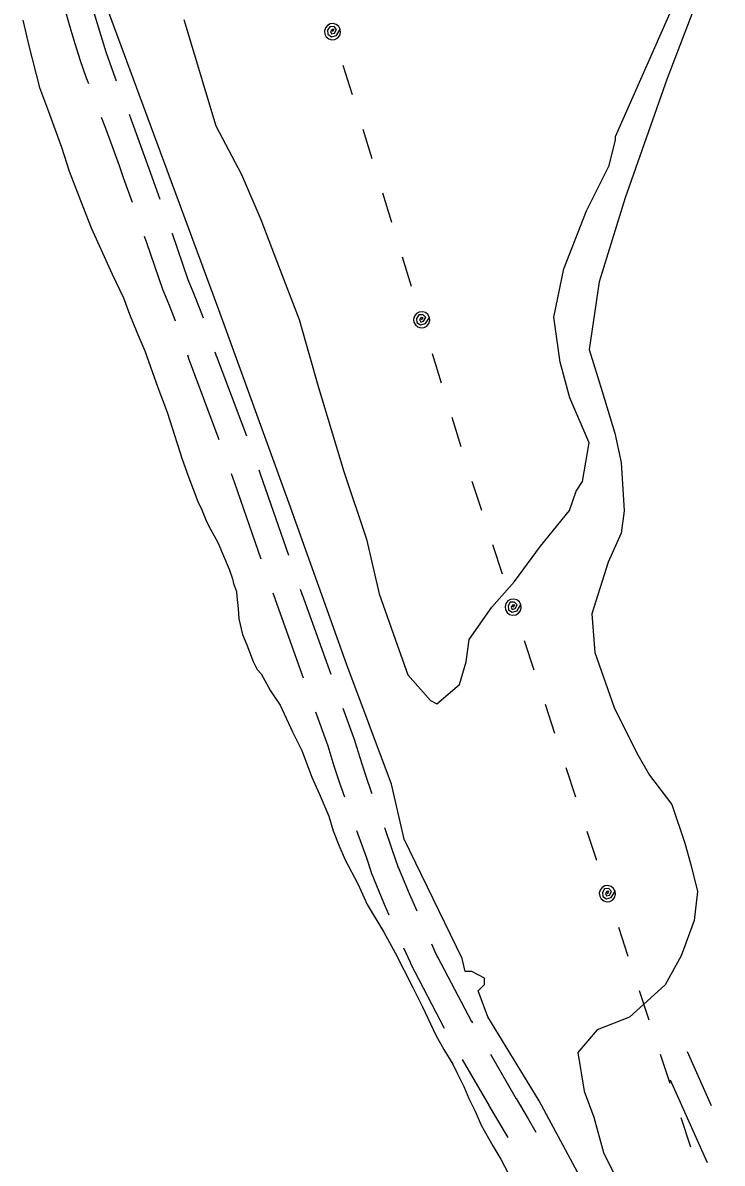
# Model space of a CAD drawing. Extents: x 3172297 to 3210190, y 958463 to 983887.
# Drawn here: x 3181811 to 3182586, y 970053 to 971315 of the extents above; entities that cross this region are included whole.
import ezdxf

# ---------------------------------------------------------------- set-up
doc = ezdxf.new("R2010")
doc.units = 0
for name, color, linetype in [('V-ROAD-CNTR', 7, 'Continuous'), ('V-SITE-VEGE', 7, 'Continuous'), ('V-TOPO-SHOR', 7, 'Continuous'), ('V-UTIL-LINE', 7, 'Continuous')]:
    doc.layers.add(name, color=color, linetype=linetype)

msp = doc.modelspace()

# ---------------------------------------------------------------- linework, layer by layer
at = {"layer": 'V-ROAD-CNTR'}
for p, q in [((3182573.8090464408, 970116.286330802), (3182547.135027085, 970175.7999746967)), ((3182569.2247681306, 970053.1645913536), (3182528.3249368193, 970144.4181052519))]:
    msp.add_line(p, q, dxfattribs=at)
for points in [[(3181853.2131348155, 971343.3142687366), (3181856.738, 971331.3860772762), (3181856.738, 971331.4572026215), (3181862.613184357, 971310.8734054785), (3181868.2743108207, 971292.2824080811), (3181874.256848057, 971273.7894549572), (3181880.56050931, 971255.4144141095), (3181883.203749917, 971248.0922113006)], [(3181883.587221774, 971346.3881988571), (3181886.738, 971335.7259227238), (3181886.738, 971335.6547973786), (3181891.388815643, 971319.3605945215), (3181896.8976891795, 971301.2695919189), (3181902.7191519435, 971283.2745450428), (3181908.85949069, 971265.3755858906), (3181913.991560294, 971251.158925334)], [(3181928.2397505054, 971214.123224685), (3181930.12786181, 971209.2206832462), (3181945.3943490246, 971167.4177210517), (3181950.116725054, 971154.0110690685), (3181962.267060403, 971120.0927186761)], [(3181897.405818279, 971210.7112836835), (3181902.0381381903, 971198.6833167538), (3181917.155650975, 971157.2882789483), (3181921.8472749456, 971143.9689309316), (3181931.6002652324, 971116.7429052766)], [(3181945.089787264, 971079.086139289), (3181947.6002199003, 971072.0781241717), (3181965.314134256, 971020.5535108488), (3181971.903470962, 971004.701968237), (3181977.9926327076, 970989.2954537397), (3181979.517283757, 970985.2349587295)], [(3181975.756582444, 971082.4359526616), (3181975.9077801, 971082.0138758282), (3181993.3778657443, 971031.1984891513), (3181999.7065290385, 971015.9740317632), (3182005.9873672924, 971000.0825462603), (3182010.2902033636, 970988.623108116)], [(3181992.9356529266, 970947.5566634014), (3181994.6588265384, 970942.4308485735), (3181994.789, 970942.0291620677), (3181994.789, 970941.6775550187), (3182027.7469619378, 970853.8388497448)], [(3182023.4638462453, 970950.8579692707), (3182024.789, 970946.7688379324), (3182024.789, 970947.1204449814), (3182058.2850075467, 970857.8477545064)], [(3182041.500020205, 970816.2782358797), (3182045.198125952, 970806.0562834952), (3182074.480341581, 970721.8740740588)], [(3182071.96265266, 970820.2593628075), (3182073.4718740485, 970816.0877165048), (3182104.867915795, 970725.8285573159)], [(3182087.621745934, 970684.0944037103), (3182090.083, 970677.0186479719), (3182090.083, 970676.9419075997), (3182121.3162679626, 970589.9471181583)], [(3182118.0093201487, 970688.0488869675), (3182120.083, 970682.0873520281), (3182120.083, 970682.1640924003), (3182151.714897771, 970594.0589895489)], [(3182165.2311620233, 970556.4118062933), (3182178.3710000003, 970519.8130924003), (3182178.3710000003, 970519.4791780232), (3182183.8454502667, 970501.8643448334), (3182190.2982977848, 970482.3083165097), (3182197.092713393, 970462.871015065), (3182197.491174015, 970461.7918508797)], [(3182134.832532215, 970552.2999349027), (3182148.3710000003, 970514.5909075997), (3182148.3710000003, 970514.9248219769), (3182155.2745497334, 970492.7116551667), (3182161.891702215, 970472.6576834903), (3182166.914487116, 970458.2886207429)], [(3182180.460432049, 970421.0494428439), (3182191.211121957, 970390.5767976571), (3182196.501, 970375.0004208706), (3182196.501, 970374.491067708), (3182211.06015525, 970339.383513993), (3182216.136297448, 970327.7203818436)], [(3182211.156721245, 970424.2126398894), (3182219.560878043, 970400.391202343), (3182226.501, 970379.9555791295), (3182226.501, 970380.464932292), (3182238.67184475, 970351.116486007), (3182247.0027921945, 970331.974992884)], [(3182232.377517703, 970291.1676425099), (3182239.6463883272, 970275.2278503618), (3182240.111, 970274.2347334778), (3182240.111, 970273.8867466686), (3182277.577, 970202.1967466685), (3182277.577, 970202.0499533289)], [(3182263.381486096, 970295.4835200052), (3182266.881611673, 970287.8081496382), (3182270.111, 970280.9052665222), (3182270.111, 970281.2532533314), (3182307.577, 970209.5632533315), (3182307.577, 970209.9017089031), (3182308.7611526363, 970207.8521515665)], [(3182297.491761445, 970167.3893855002), (3182327.217, 970115.9402910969), (3182327.217, 970115.8324460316), (3182344.639684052, 970086.5880357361), (3182347.8350762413, 970081.0055202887)], [(3182328.7717961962, 970173.2172911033), (3182357.217, 970123.9837089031), (3182357.217, 970124.0915539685), (3182370.546315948, 970101.717964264), (3182378.9858206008, 970086.9737130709)]]:
    msp.add_lwpolyline(points, dxfattribs=at)
at = {"layer": 'V-SITE-VEGE'}
for p, q in [((3181810.544, 971318.39), (3181817.755, 971288.461)), ((3181817.755, 971288.461), (3181829.24, 971243.882)), ((3181829.24, 971243.882), (3181839.1750000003, 971217.1900000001)), ((3181839.1750000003, 971217.1900000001), (3181853.431, 971177.834)), ((3181853.431, 971177.834), (3181862.043, 971151.175)), ((3181862.043, 971151.175), (3181876.9620000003, 971111.802)), ((3181876.9620000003, 971111.802), (3181886.313, 971088.435)), ((3181886.313, 971088.435), (3181909.534, 971036.96)), ((3181909.534, 971036.96), (3181922.129, 971010.867)), ((3181922.129, 971010.867), (3181928.965, 970992.846)), ((3181928.965, 970992.846), (3181937.077, 970972.813)), ((3181937.077, 970972.813), (3181945.8340000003, 970952.103)), ((3181945.8340000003, 970952.103), (3181960.058, 970911.426)), ((3181960.058, 970911.426), (3181970.6380000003, 970884.0580000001)), ((3181970.6380000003, 970884.0580000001), (3181987.233, 970832.0800000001)), ((3181987.233, 970832.0800000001), (3181994.038, 970812.741)), ((3181994.038, 970812.741), (3182004.6180000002, 970785.3740000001)), ((3182004.6180000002, 970785.3740000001), (3182009.019, 970776.01)), ((3182009.019, 970776.01), (3182014.002, 970763.327)), ((3182014.002, 970763.327), (3182018.4220000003, 970754.625)), ((3182018.4220000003, 970754.625), (3182026.659, 970739.877)), ((3182026.659, 970739.877), (3182039.174, 970710.48)), ((3182039.174, 970710.48), (3182042.881, 970699.812)), ((3182042.881, 970699.812), (3182044.077, 970694.4940000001)), ((3182044.077, 970694.4940000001), (3182047.174, 970685.822)), ((3182047.174, 970685.822), (3182047.7060000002, 970680.518)), ((3182047.7060000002, 970680.518), (3182049.355, 970666.594)), ((3182049.355, 970666.594), (3182049.744, 970655.346)), ((3182049.744, 970655.346), (3182053.952, 970638.0509999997)), ((3182053.952, 970638.0509999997), (3182058.968, 970626.688)), ((3182058.968, 970626.688), (3182065.79, 970608.0090000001)), ((3182065.79, 970608.0090000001), (3182070.207, 970599.305)), ((3182070.207, 970599.305), (3182074.721, 970594.568)), ((3182074.721, 970594.568), (3182084.849, 970575.8080000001)), ((3182084.849, 970575.8080000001), (3182095.699, 970559.676)), ((3182095.699, 970559.676), (3182109.5330000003, 970530.246)), ((3182109.5330000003, 970530.246), (3182119.609, 970509.506)), ((3182119.609, 970509.506), (3182130.804, 970480.142)), ((3182130.804, 970480.142), (3182138.963, 970462.091)), ((3182138.963, 970462.091), (3182149.592, 970436.708)), ((3182149.592, 970436.708), (3182154.495, 970420.719)), ((3182154.495, 970420.719), (3182160.719, 970404.697)), ((3182160.719, 970404.697), (3182167.6040000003, 970388.662)), ((3182167.6040000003, 970388.662), (3182182.147, 970361.2000000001)), ((3182182.147, 970361.2000000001), (3182192.1920000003, 970339.137)), ((3182192.1920000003, 970339.137), (3182210.624, 970308.274)), ((3182210.624, 970308.274), (3182223.295, 970285.485)), ((3182223.295, 970285.485), (3182242.872, 970247.323)), ((3182242.872, 970247.323), (3182253.594, 970225.903)), ((3182253.594, 970225.903), (3182268.042, 970194.476)), ((3182268.042, 970194.476), (3182276.91, 970178.3960000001)), ((3182276.91, 970178.3960000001), (3182287.1010000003, 970162.278)), ((3182287.1010000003, 970162.278), (3182291.504, 970152.912)), ((3182291.504, 970152.912), (3182299.065, 970137.522)), ((3182299.065, 970137.522), (3182304.693, 970124.16)), ((3182304.693, 970124.16), (3182311.628, 970110.1070000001)), ((3182311.628, 970110.1070000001), (3182318.529, 970094.733)), ((3182318.529, 970094.733), (3182331.203, 970071.9450000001)), ((3182331.203, 970071.9450000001), (3182340.103, 970057.1830000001)), ((3182340.103, 970057.1830000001), (3182352.7430000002, 970033.071))]:
    msp.add_line(p, q, dxfattribs=at)
at = {"layer": 'V-TOPO-SHOR'}
for points in [[(3183161.409517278, 968784.1299499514), (3183115.1585166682, 968855.6718416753), (3183068.9604993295, 968948.6418617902), (3183047.629506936, 968987.9797471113), (3182958.619385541, 969098.9125074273), (3182780.7404314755, 969377.9197037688), (3182727.3820435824, 969463.7646755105), (3182620.797725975, 969689.024939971), (3182478.570505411, 969942.9443477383), (3182382.5854549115, 970121.7505090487), (3182325.6733733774, 970214.7470207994), (3182315.029953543, 970243.3443502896), (3182322.1903240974, 970250.4693986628), (3182322.1903240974, 970250.4693986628), (3182322.2079851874, 970257.6121081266), (3182307.9402273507, 970264.790139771), (3182300.7975178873, 970264.8078008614), (3182297.2614853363, 970279.1020503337), (3182233.303830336, 970411.4011252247), (3182219.1685306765, 970472.1494778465), (3182169.496294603, 970604.4132305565), (3182105.65343669, 970783.1399169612), (3182027.6134653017, 970997.6154728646), (3181882.1592812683, 971390.8265457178)], [(3182564.2085601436, 971356.9977189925), (3182524.6675722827, 971253.525567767), (3182477.913230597, 971121.5002397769), (3182449.112798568, 971028.7156611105), (3182438.2132929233, 970953.7437033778), (3182452.383914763, 970907.2807696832), (3182466.554536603, 970860.8178359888), (3182473.61777116, 970828.6579823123), (3182477.056667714, 970775.0788307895), (3182473.4234991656, 970750.0881782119), (3182459.0586053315, 970717.9813078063), (3182441.0605429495, 970660.8837848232), (3182444.525931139, 970618.0186974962), (3182465.8039402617, 970557.252683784), (3182490.679795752, 970507.1919037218), (3182504.9034008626, 970482.1570984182), (3182529.8234090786, 970449.9530920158), (3182544.0028614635, 970407.0615130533), (3182551.083757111, 970382.04436884), (3182558.1558222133, 970353.455869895), (3182554.5049925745, 970321.3225078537), (3182540.12243765, 970282.0729279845), (3182522.1861890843, 970249.974888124), (3182482.8129815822, 970214.358476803), (3182447.0641120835, 970200.1613633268), (3182425.574169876, 970175.2148634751), (3182432.6109127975, 970132.3409456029), (3182443.254332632, 970103.743616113), (3182453.87126083, 970064.4322224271), (3182496.515584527, 969978.613742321)], [(3181989.123312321, 971319.1345347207), (3182024.5454516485, 971201.1915231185), (3182052.9838313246, 971147.5505577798), (3182074.2883320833, 971097.4986082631), (3182092.030308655, 971051.0268440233), (3182116.870841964, 970986.6806450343), (3182138.113528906, 970911.6292123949), (3182166.4547725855, 970818.703345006), (3182191.2688142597, 970743.6430818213), (3182205.4041139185, 970682.8947291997), (3182223.137259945, 970632.8516102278), (3182237.3255428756, 970593.5313859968), (3182262.2543816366, 970564.8987343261), (3182269.388260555, 970561.309718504), (3182294.440726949, 970582.6760330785), (3182301.645250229, 970607.6578551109), (3182305.278418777, 970632.6485076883), (3182330.366207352, 970668.3002411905), (3182355.4363348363, 970696.8092652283), (3182384.1043086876, 970736.0235229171), (3182416.343637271, 970775.2289500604), (3182423.539330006, 970796.6394173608), (3182430.708531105, 970807.3358204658), (3182437.957207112, 970850.1744161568), (3182416.6527063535, 970900.2263656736), (3182406.0357781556, 970939.5377593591), (3182399.016696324, 970989.5543866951), (3182409.8632186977, 971043.0982160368), (3182435.021651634, 971107.3207873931), (3182460.1447623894, 971157.2579398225), (3182467.358116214, 971185.8111165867), (3182467.366946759, 971189.3824713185), (3182532.013384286, 971335.6490655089)]]:
    msp.add_lwpolyline(points, dxfattribs=at)
at = {"layer": 'V-UTIL-LINE'}
for points in [[(3182153.761, 971305.5850000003), (3182155.538, 971307.8480000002), (3182153.214, 971307.9750000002), (3182151.574, 971305.7730000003), (3182152.7430000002, 971303.0880000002), (3182156.0330000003, 971303.9370000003), (3182158.321, 971308.0290000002), (3182155.4760000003, 971311.2100000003), (3182150.615, 971311.0610000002), (3182148.2800000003, 971307.1230000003), (3182148.643, 971302.6670000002), (3182152.676, 971300.0220000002), (3182158.022, 971301.3370000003), (3182162.359, 971308.2440000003), (3182160.687, 971311.3320000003), (3182157.96, 971313.5450000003), (3182154.594, 971314.5460000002), (3182151.1010000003, 971314.1830000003), (3182148.014, 971312.5110000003), (3182145.801, 971309.7840000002), (3182144.8000000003, 971306.4180000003), (3182145.163, 971302.9250000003), (3182146.835, 971299.8370000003), (3182149.562, 971297.6240000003), (3182152.928, 971296.6230000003), (3182156.42, 971296.9860000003), (3182159.508, 971298.6590000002), (3182161.721, 971301.3850000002), (3182162.722, 971304.7510000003), (3182162.359, 971308.2440000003)], [(3182165.286, 971268.3220000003), (3182175.333, 971235.8400000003)], [(3182187.153, 971197.6260000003), (3182197.2, 971165.1440000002)], [(3182209.02, 971126.9310000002), (3182219.0670000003, 971094.4490000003)], [(3182230.887, 971056.2350000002), (3182240.934, 971023.7530000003)], [(3182252.457, 970986.5010000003), (3182254.234, 970988.7640000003), (3182251.911, 970988.8910000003), (3182250.27, 970986.6890000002), (3182251.4390000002, 970984.0050000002), (3182254.73, 970984.8540000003), (3182257.018, 970988.9460000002), (3182254.173, 970992.1260000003), (3182249.312, 970991.9770000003), (3182246.9760000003, 970988.0390000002), (3182247.339, 970983.5830000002), (3182251.373, 970980.9380000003), (3182256.719, 970982.2530000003), (3182261.055, 970989.1600000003), (3182259.383, 970992.2480000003), (3182256.657, 970994.4610000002), (3182253.29, 970995.4620000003), (3182249.798, 970995.0990000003), (3182246.71, 970993.4270000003), (3182244.497, 970990.7000000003), (3182243.4960000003, 970987.3340000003), (3182243.859, 970983.8410000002), (3182245.531, 970980.7540000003), (3182248.258, 970978.5410000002), (3182251.624, 970977.5400000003), (3182255.117, 970977.9030000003), (3182258.205, 970979.5750000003), (3182260.418, 970982.3020000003), (3182261.419, 970985.6680000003), (3182261.055, 970989.1600000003)], [(3182263.983, 970949.2360000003), (3182274.0300000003, 970916.7540000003)], [(3182285.85, 970878.5400000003), (3182295.897, 970846.0580000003)], [(3182308.009, 970807.9380000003), (3182318.633, 970775.6400000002)], [(3182331.132, 970737.6430000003), (3182341.756, 970705.3450000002)], [(3182353.9390000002, 970668.3060000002), (3182355.6750000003, 970670.6000000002), (3182353.349, 970670.6860000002), (3182351.748, 970668.4550000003), (3182352.965, 970665.7920000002), (3182356.24, 970666.7000000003), (3182358.455, 970670.8310000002), (3182355.554, 970673.9610000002), (3182350.696, 970673.7250000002), (3182348.431, 970669.7460000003), (3182348.873, 970665.2970000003), (3182352.953, 970662.7250000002), (3182358.275, 970664.1350000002), (3182362.488, 970671.1180000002), (3182360.761, 970674.1760000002), (3182357.995, 970676.3400000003), (3182354.612, 970677.2810000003), (3182351.126, 970676.8550000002), (3182348.069, 970675.1280000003), (3182345.9050000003, 970672.3630000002), (3182344.964, 970668.9790000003), (3182345.389, 970665.4940000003), (3182347.116, 970662.4360000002), (3182349.882, 970660.2720000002), (3182353.265, 970659.3310000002), (3182356.751, 970659.7570000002), (3182359.808, 970661.4830000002), (3182361.972, 970664.2490000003), (3182362.913, 970667.6330000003), (3182362.488, 970671.1180000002)], [(3182366.128, 970631.2500000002), (3182376.752, 970598.9520000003)], [(3182389.251, 970560.9550000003), (3182399.875, 970528.6570000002)], [(3182412.373, 970490.6610000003), (3182422.997, 970458.3630000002)], [(3182435.495, 970420.3660000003), (3182446.119, 970388.0680000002)], [(3182458.301, 970351.0300000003), (3182460.037, 970353.3250000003), (3182457.7120000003, 970353.4100000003), (3182456.111, 970351.1790000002), (3182457.328, 970348.5160000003), (3182460.602, 970349.4240000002), (3182462.8170000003, 970353.5560000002), (3182459.916, 970356.6850000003), (3182455.058, 970356.4490000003), (3182452.793, 970352.4700000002), (3182453.235, 970348.0220000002), (3182457.316, 970345.4490000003), (3182462.637, 970346.8590000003), (3182466.85, 970353.8430000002), (3182465.124, 970356.9000000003), (3182462.358, 970359.0640000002), (3182458.974, 970360.0050000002), (3182455.489, 970359.5800000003), (3182452.431, 970357.8530000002), (3182450.267, 970355.0870000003), (3182449.326, 970351.7040000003), (3182449.752, 970348.2180000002), (3182451.478, 970345.1610000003), (3182454.244, 970342.9960000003), (3182457.628, 970342.0560000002), (3182461.113, 970342.4810000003), (3182464.171, 970344.2080000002), (3182466.335, 970346.9730000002), (3182467.276, 970350.3570000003), (3182466.85, 970353.8430000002)], [(3182470.491, 970313.9730000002), (3182481.115, 970281.6750000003)], [(3182493.613, 970243.6780000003), (3182504.237, 970211.3800000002)], [(3182516.735, 970173.3840000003), (3182527.359, 970141.0860000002)], [(3182539.857, 970103.0890000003), (3182550.481, 970070.7910000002)]]:
    msp.add_lwpolyline(points, dxfattribs=at)

doc.saveas('drawing.dxf')
